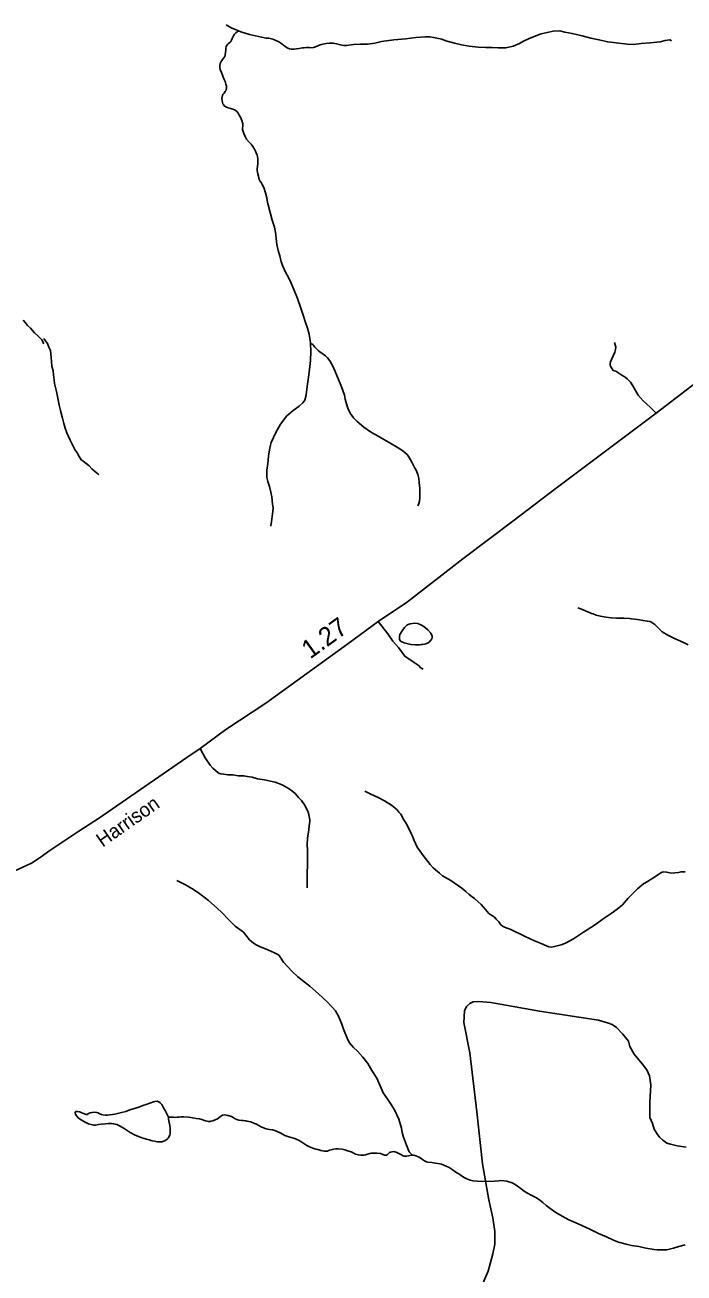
# Model space of a CAD drawing. Extents: x 2220236 to 2384410, y 720751 to 894131.
# Drawn here: x 2295173 to 2299603, y 871750 to 880140 of the extents above; entities that cross this region are included whole.
import ezdxf

# ---------------------------------------------------------------- set-up
doc = ezdxf.new("R2010")
doc.units = 0
doc.layers.add('Default', color=7, linetype='Continuous')

msp = doc.modelspace()

# ---------------------------------------------------------------- linework, layer by layer
at = {"layer": 'Default'}
for points in [[(2296525.7, 880139.8), (2296563.8, 880117.5), (2296587.8, 880109.5), (2296608.7, 880100.6)], [(2296608.7, 880100.6), (2296590.9, 880086.6), (2296581.5, 880077.2), (2296573.6, 880065.5), (2296569.7, 880058), (2296565.7, 880048), (2296561.7, 880038), (2296555.7, 880027.8), (2296551.7, 880023.6), (2296539.7, 880013.3), (2296531.8, 880005.6), (2296527.8, 879999.6), (2296524.9, 879992.1), (2296523.7, 879983.8), (2296523.9, 879969.8), (2296521.7, 879953.4), (2296519.7, 879939.5), (2296515.7, 879928.5), (2296509.7, 879919.2), (2296500, 879907.4), (2296492.5, 879894.7), (2296485.7, 879879.6), (2296481.8, 879864.1), (2296481.7, 879855.9), (2296485.7, 879841.2), (2296493.6, 879819.3), (2296499.7, 879803.2), (2296505.7, 879787.8), (2296511.7, 879773.3), (2296517.7, 879759.7), (2296523.8, 879741.8), (2296527.7, 879729.7), (2296528.1, 879724.7), (2296528.1, 879719.9), (2296527, 879711.7), (2296526, 879706.6), (2296522.5, 879695.9), (2296519.7, 879691.6), (2296511.7, 879681.4), (2296503.7, 879671.3), (2296501.5, 879667), (2296500.4, 879664.6), (2296497.7, 879655.4), (2296496.7, 879650.4), (2296496.3, 879645.6), (2296497.7, 879631.6), (2296500.2, 879619.3), (2296503.8, 879609.7), (2296506.3, 879604), (2296509.6, 879599.3), (2296523.7, 879589.3), (2296539.8, 879581.7), (2296557.8, 879577.5), (2296569.7, 879573.8), (2296585, 879567), (2296595.7, 879559.2), (2296605.8, 879547.4), (2296613.8, 879533.8), (2296621.8, 879519.3), (2296631.7, 879497.7), (2296637.8, 879475.7), (2296638.1, 879463.3), (2296635.7, 879443.6), (2296635.6, 879436.2), (2296643.7, 879409.5), (2296653.7, 879389.3), (2296661.8, 879371.7), (2296679.7, 879351), (2296693.8, 879337.8), (2296703.8, 879323.4), (2296715.8, 879305.8), (2296721.8, 879291.3), (2296731.9, 879269.5), (2296733.8, 879265.6), (2296737.7, 879239.3), (2296737.7, 879209.1), (2296733.8, 879169.5), (2296733.9, 879161.3), (2296737.8, 879139.3), (2296741.9, 879123), (2296746.7, 879101.8), (2296751.8, 879091.4), (2296759.9, 879079.6), (2296767.8, 879067.5), (2296778.2, 879046.5), (2296789.8, 879011.8), (2296797.8, 878977.7), (2296803.8, 878949.1), (2296805.9, 878937.8), (2296807.8, 878929.7)], [(2296608.7, 880100.6), (2296623.8, 880093.8), (2296681.8, 880075.8), (2296763.7, 880057.7), (2296794.8, 880050.8), (2296811.9, 880049.9), (2296839.6, 880043.6), (2296855.8, 880037.7), (2296879.9, 880025.5), (2296899.9, 880011.7), (2296921.8, 879995.4), (2296939.9, 879983.7), (2296951, 879979.2), (2296961.9, 879978), (2296981.9, 879978), (2296997.9, 879979.5), (2297016, 879981.8), (2297036.4, 879985.3), (2297049.8, 879985.8), (2297066, 879987.3), (2297083.9, 879988), (2297095, 879986.9), (2297111.5, 879988.3), (2297126.4, 879992.2), (2297141.9, 879999.4), (2297158, 880005.9), (2297176, 880011.4), (2297198, 880015.7), (2297218, 880017.3), (2297244.4, 880017.6), (2297266, 880013.5), (2297303.2, 880003.6), (2297317.3, 880001.6), (2297335.1, 880001.5), (2297382.1, 880007.6), (2297428, 880009.5), (2297475.9, 880011.5), (2297524.1, 880017.5), (2297552.1, 880023.6), (2297570.3, 880027.6)], [(2297570.3, 880027.6), (2297652, 880039.9), (2297732.2, 880047.4), (2297800, 880056), (2297866.1, 880059.5), (2297894.1, 880059.9), (2297920.1, 880055.9), (2297974.2, 880043.3), (2298002.2, 880033.9), (2298060.3, 880017.3), (2298108.2, 880005.4), (2298158.2, 879997.7), (2298220.3, 879989.4), (2298270.2, 879987.4), (2298314.2, 879987.7), (2298354.3, 879985.9), (2298404.4, 879985.5), (2298454.3, 879997.4), (2298496.4, 880015.5), (2298524.3, 880031.5), (2298558.4, 880045.9), (2298606.3, 880066.1), (2298642.4, 880079.7), (2298724.5, 880097.9), (2298768.4, 880099.7), (2298802.4, 880092.1), (2298850.4, 880081.7), (2298918.4, 880067.3), (2298976.5, 880051.6), (2299030.6, 880039.8), (2299090.6, 880025.9), (2299146.7, 880020), (2299220.5, 880010), (2299266.5, 880009.3), (2299314.5, 880015.5), (2299374.6, 880019.5), (2299442.5, 880025.7), (2299476.7, 880036.1), (2299508.6, 880039.8), (2299518.7, 880032.1)], [(2296807.8, 878929.7), (2296833.8, 878827.3), (2296849.7, 878781.1), (2296859.8, 878731.5), (2296861.8, 878705.4), (2296865.7, 878663.7), (2296875.8, 878623.1), (2296885.9, 878587.3), (2296895.7, 878547.5), (2296905.7, 878519.3), (2296923.7, 878479), (2296943.9, 878441.2), (2296961.8, 878405), (2296979.8, 878361.5), (2297005.9, 878300.9), (2297027.9, 878237), (2297045.9, 878182.9), (2297055.8, 878147.1), (2297071.9, 878101), (2297083.7, 878061.4), (2297091.9, 878003.3), (2297091.9, 877997.7)], [(2295160.4, 878156.4), (2295176.4, 878136.4), (2295190.8, 878119.1), (2295209.1, 878100.6), (2295237.4, 878071.2), (2295259.2, 878049.4), (2295275.3, 878033.7), (2295285.6, 878023.6), (2295291.9, 878011), (2295297.5, 877999.4), (2295299.4, 877996.1)], [(2295299.6, 878031.7), (2295311.2, 878017.3), (2295323.4, 877999), (2295333.2, 877973.2), (2295343.3, 877951.4), (2295349.3, 877904.9), (2295351.4, 877877.1), (2295353.2, 877846.8), (2295363.3, 877815.2), (2295365.3, 877787.3), (2295369.3, 877753), (2295371.3, 877729.3), (2295377.3, 877703.3), (2295385.2, 877676.6), (2295393.3, 877630.9), (2295403.2, 877584.5), (2295411.3, 877548.9), (2295425.4, 877496.8), (2295433.3, 877461.1), (2295443.2, 877428.7), (2295455.2, 877398.8), (2295463.3, 877378.7), (2295477.3, 877348.9), (2295493.4, 877316.7), (2295507.3, 877286.9), (2295523.2, 877262.9), (2295537.2, 877238.9), (2295551.4, 877216.5), (2295563.4, 877207.1), (2295583.4, 877190.8), (2295603.3, 877175.2), (2295621.4, 877157.1), (2295637.4, 877143), (2295651.3, 877131.1), (2295661.5, 877122.5), (2295667.3, 877117), (2295669.3, 877117.1)], [(2297091.9, 877997.7), (2297093.9, 877945.2), (2297091.8, 877885.3), (2297087.9, 877843.3), (2297081.9, 877788.8), (2297074.1, 877740.9), (2297069.8, 877708.7), (2297065.7, 877670.9), (2297061.8, 877641.2), (2297053.9, 877618.6), (2297040.3, 877599.3), (2297015.8, 877576.8), (2296976.1, 877549), (2296933.8, 877512.9), (2296889.7, 877455.2), (2296859.5, 877400.6), (2296828.7, 877333.7), (2296819.8, 877297.3), (2296809.7, 877241.1), (2296805.7, 877190.9), (2296799.7, 877147), (2296799.8, 877126.6), (2296799.7, 877119.2), (2296799.8, 877097), (2296805.6, 877071), (2296815.6, 877037), (2296825.8, 876998.8), (2296831.6, 876968.7), (2296837.7, 876918.9), (2296841.7, 876894.4), (2296839.7, 876868.9), (2296833.7, 876835.1), (2296829.7, 876800.5), (2296825.8, 876774.7), (2296825.8, 876770.7)], [(2297091.9, 877997.7), (2297103.9, 877993.2), (2297107.8, 877991), (2297113.8, 877983), (2297121.8, 877973.6), (2297131.8, 877963.2), (2297143.9, 877951.4), (2297155.8, 877942.9), (2297193.6, 877914.9), (2297205.5, 877902.2), (2297221.4, 877881.6), (2297241.8, 877847), (2297257.9, 877810.9), (2297273.8, 877772.9), (2297291.8, 877729.4), (2297307.9, 877689.1), (2297319.9, 877650.9), (2297325.9, 877625), (2297334.2, 877593.3), (2297343.9, 877563.3), (2297357.8, 877531.1), (2297381.3, 877499.2), (2297405.9, 877474.8), (2297451.1, 877436.4), (2297502, 877400.7), (2297546, 877376.3), (2297570, 877363.3), (2297622, 877332.6), (2297681.3, 877296.4), (2297711.9, 877277.3), (2297728.7, 877264.7), (2297742.8, 877252.3), (2297756, 877233.1), (2297774.1, 877201), (2297792, 877164.9), (2297804.1, 877143.2), (2297814.1, 877119), (2297820, 877091.2), (2297822.1, 877065.1), (2297826.1, 877026.6), (2297828.1, 876990.7), (2297826.1, 876958.6), (2297824.1, 876938.9), (2297820.1, 876923.2), (2297814, 876907.3)], [(2299135.9, 878005.1), (2299144.2, 877973.1), (2299142.3, 877957.2), (2299138.5, 877941), (2299109.3, 877874.8), (2299107.5, 877864.7), (2299107.5, 877854.7), (2299109.6, 877846.8), (2299125.8, 877817), (2299144, 877812.2), (2299184.4, 877784.7), (2299207.4, 877772.1), (2299221.4, 877760.2), (2299243.9, 877738.1), (2299260.1, 877714.2), (2299295.5, 877650.9), (2299328.1, 877613.2), (2299376.1, 877570.7), (2299416.1, 877530.6)], [(2299887.6, 877891.4), (2299416.1, 877530.6), (2298735.1, 877018.7), (2298460.8, 876812.1), (2298115.7, 876550), (2297744.3, 876263.2), (2297547.1, 876130.6), (2297342.2, 875979.5), (2296792.1, 875581.7), (2296524, 875402.9), (2296351.4, 875276.4), (2296262, 875214.8), (2295667.3, 874804.7), (2295534.8, 874721.4), (2295332.5, 874585.9), (2295281.2, 874548.4), (2295216.1, 874504.9), (2295099.6, 874451.6)], [(2298889.5, 876221.1), (2298919.6, 876210.7), (2298949.5, 876197.4), (2298967.6, 876190.7), (2298981.6, 876184.7), (2298991.6, 876180.9), (2299011.6, 876172.7), (2299041.7, 876164.9), (2299077.5, 876159), (2299113.5, 876154.7), (2299149.6, 876153), (2299173.6, 876153.1), (2299197.6, 876153.3), (2299235.7, 876150.7), (2299249.7, 876147.3), (2299290.3, 876142.3), (2299327.7, 876137.3), (2299355.7, 876132.8), (2299373.7, 876129.3), (2299379.8, 876127.2), (2299393.7, 876118.7), (2299407.5, 876109.3), (2299421.4, 876096.9), (2299455.7, 876061.3), (2299493.6, 876039), (2299535.8, 876016.9), (2299599.7, 875989.3), (2299631.8, 875973.5)], [(2297547.1, 876130.6), (2297611.8, 876047.4), (2297645.7, 875998), (2297682.7, 875954.9), (2297725.8, 875896.3), (2297782.6, 875858.6), (2297822.2, 875831.9), (2297830.5, 875821.7), (2297849.1, 875809.9)], [(2297797.2, 875973.6), (2297825.9, 875973.2), (2297836.8, 875974.5), (2297845.8, 875975.6), (2297857.9, 875977.7), (2297867.8, 875979.7), (2297883.9, 875987), (2297891.8, 875993.9), (2297901.8, 876004.1), (2297907.8, 876014.2), (2297909.3, 876021.7), (2297909.7, 876031.5), (2297901.7, 876051.8), (2297881.3, 876073.9), (2297855.2, 876095.9), (2297833.3, 876108), (2297813.2, 876115.4), (2297791.1, 876117.8), (2297763.3, 876113.3), (2297748.8, 876109.5), (2297739.2, 876104.9), (2297723.2, 876089.5), (2297709.4, 876066.9), (2297693.8, 876042.4), (2297690.9, 876029.9), (2297691.6, 876011.1), (2297694.7, 876000.6), (2297701.7, 875995.1), (2297721.7, 875986.9), (2297747.8, 875979), (2297767.7, 875975.6), (2297797.2, 875973.6)], [(2296351.4, 875276.4), (2296385, 875212.6), (2296417.6, 875164.9), (2296435.7, 875143.2), (2296472, 875111.6), (2296488, 875105.7), (2296508.1, 875103.9), (2296538.2, 875098.2), (2296570.2, 875098.5), (2296606.2, 875093), (2296642.2, 875093.3), (2296668.2, 875087.6), (2296700.2, 875083.9), (2296736.3, 875072.4), (2296782.4, 875064.9), (2296854.7, 875049.7), (2296902.8, 875032.2), (2296949, 875004.7), (2296973.3, 874986.8), (2296991.3, 874971.2), (2297011.7, 874947.4), (2297031.7, 874927.6), (2297052.2, 874897.8), (2297072.5, 874860.1), (2297078.7, 874842.2), (2297087.2, 874796.2), (2297087.3, 874782.2), (2297083.7, 874758.3), (2297081.9, 874730.3), (2297072.6, 874674.3), (2297069.1, 874628.1), (2297071.4, 874596.2), (2297072, 874542.2), (2297069.5, 874392.2), (2297070.1, 874340.2)], [(2297457.7, 874988.9), (2297497.9, 874969.4), (2297548, 874947.6), (2297590, 874923.9), (2297636.2, 874895.4), (2297660.4, 874875.8), (2297674.5, 874863.4), (2297686.5, 874848.2), (2297698.5, 874833.9), (2297720.6, 874797.8), (2297737, 874769.9), (2297749, 874745.8), (2297759.1, 874724), (2297769.3, 874704), (2297777.2, 874686.1), (2297787.4, 874661.9), (2297809.7, 874612), (2297849.9, 874557.8), (2297880, 874516.4), (2297896.2, 874496.5), (2297916.3, 874474.5), (2297932.3, 874460.4), (2297958.4, 874438.4), (2297980.6, 874420.5), (2298036.7, 874389), (2298109.1, 874337.2), (2298137.2, 874315.3), (2298159.2, 874295.6), (2298179.3, 874279.2), (2298195.3, 874267.7), (2298239.6, 874227.7), (2298253.7, 874211.8), (2298267.8, 874193.4), (2298279.8, 874180.1), (2298291.9, 874167.4), (2298312.1, 874153.4), (2298326.1, 874144.2), (2298340, 874129.9), (2298358.3, 874110.3), (2298372.3, 874090.3), (2298382.4, 874081.7), (2298396.5, 874076.4), (2298438.6, 874058.6), (2298530.8, 874014.7), (2298568.8, 873996.5), (2298597, 873983), (2298609, 873978.5), (2298642.9, 873965.9), (2298679.2, 873949.4), (2298695.2, 873943.4), (2298713.1, 873941), (2298733.2, 873945), (2298777.3, 873957.6), (2298807.3, 873967.8), (2298860.7, 873997), (2298927.1, 874042.4), (2299000.8, 874089), (2299066.7, 874135.1), (2299112.6, 874167.4), (2299154.6, 874197), (2299188.5, 874225.6), (2299228.3, 874269.8), (2299290.1, 874333.8), (2299334.1, 874368.4), (2299339.9, 874372), (2299411.7, 874416.8), (2299433.7, 874432.5), (2299439.7, 874436.8), (2299447.8, 874440.5), (2299455.8, 874444.8), (2299465.7, 874446.8), (2299485.8, 874445.2), (2299519.8, 874439.2), (2299541.8, 874440.9), (2299565.9, 874443.5), (2299583.7, 874447.7), (2299599.9, 874447.5), (2299611.9, 874447.2)], [(2296192.8, 874388.2), (2296252.8, 874360.3), (2296306.2, 874329.6), (2296348.9, 874300.2), (2296406.8, 874254.1), (2296444.8, 874220.5), (2296492.7, 874178), (2296546.9, 874120.4), (2296584.9, 874082.6), (2296640.8, 874040.6), (2296656.8, 874020.7), (2296682.9, 873990.6), (2296708.8, 873967.8), (2296726.9, 873956.3), (2296752.9, 873942.6), (2296770.7, 873936.7), (2296804.9, 873922.5), (2296829.6, 873912.1), (2296850.8, 873902.4), (2296871.6, 873892.4), (2296881.7, 873883.9), (2296887, 873878.3), (2296910.9, 873840.8), (2296937, 873810.7), (2296968.9, 873778.4), (2297006.9, 873740.5), (2297058.9, 873700.9), (2297086.9, 873678.2), (2297146.8, 873626.4), (2297174.9, 873600.6), (2297206.9, 873570.7), (2297238.9, 873538.4), (2297260.9, 873512.1), (2297281, 873476.1), (2297303, 873424.3), (2297314.8, 873388.8), (2297338.9, 873328.2), (2297352.9, 873300.1), (2297381, 873266.9), (2297407.1, 873242.3), (2297444.9, 873202.1), (2297476.9, 873158.4), (2297505, 873112.7), (2297539, 873060.7), (2297567, 872992.2), (2297581, 872962.4), (2297597, 872938.4), (2297612.9, 872916), (2297634.9, 872882.5), (2297659.1, 872844.1), (2297686.9, 872784.6), (2297703, 872724.5), (2297708.3, 872694.3), (2297715.1, 872669.9), (2297723.6, 872646.5), (2297737.3, 872611), (2297745.6, 872588.4), (2297756.6, 872565), (2297766.3, 872553.2), (2297778.1, 872542.1)], [(2298242.4, 871659.5), (2298285.6, 871763.7), (2298318.6, 871880.6), (2298331.3, 871944.2), (2298331.3, 872030.6), (2298318.6, 872122.1), (2298290.7, 872241.5), (2298247.5, 872485.5), (2298209.4, 872833.7), (2298163.7, 873230.2), (2298123, 873433.5), (2298128.1, 873512.3), (2298140.8, 873542.8), (2298163.7, 873563.1), (2298186.5, 873573.3), (2298224.6, 873575.8), (2298303.4, 873568.2), (2298631, 873509.7), (2299027.2, 873451.3), (2299095.8, 873430.9), (2299121.2, 873420.8), (2299149.1, 873400.4), (2299192.3, 873357.2), (2299230.4, 873308.9), (2299238, 873273.4), (2299268.5, 873222.5), (2299321.8, 873156.5), (2299352.3, 873115.8), (2299370.1, 873075.1), (2299380.3, 873014.1), (2299372.6, 872899.8), (2299372.6, 872795.6), (2299390.4, 872754.9), (2299403.1, 872716.8), (2299420.9, 872688.8), (2299438.7, 872663.4), (2299461.5, 872643.1), (2299486.9, 872622.7), (2299512.3, 872617.7), (2299558.1, 872604.9), (2299616.5, 872597.3)], [(2296136.6, 872798.1), (2296114.5, 872842.4), (2296104.6, 872860), (2296092.5, 872882.5), (2296080.6, 872894.2), (2296072.5, 872900.5), (2296066.6, 872904.4), (2296060.5, 872906.6), (2296046.6, 872904.4), (2296036.7, 872902.2), (2295986.6, 872883.8), (2295972.6, 872878.4), (2295938.5, 872866.4), (2295894.5, 872852.2), (2295878.5, 872846.5), (2295850.5, 872836.4), (2295812.7, 872826.6), (2295794.5, 872821.9), (2295776.6, 872817.7), (2295760.3, 872815.5), (2295742.6, 872813.9), (2295728.4, 872812.5), (2295713.6, 872812.7), (2295696.5, 872814.4), (2295686.4, 872816.6), (2295674.4, 872821.7), (2295664.4, 872826.3), (2295654.5, 872830.1), (2295641, 872832), (2295624.4, 872830.5), (2295610.4, 872826.5), (2295600.6, 872822.1), (2295591.8, 872816.7), (2295588.4, 872815.8), (2295584.4, 872816.4), (2295566.7, 872822.3), (2295559, 872825.2), (2295554.5, 872828.4), (2295546.9, 872832.1), (2295540.2, 872834.4), (2295526.4, 872836.3), (2295520.4, 872836), (2295518.4, 872835.9), (2295516.4, 872835.9), (2295512.4, 872834.1), (2295511.3, 872826.7), (2295512.3, 872817.7), (2295518.5, 872807.1), (2295530.9, 872794.6), (2295540.4, 872786), (2295573.9, 872766), (2295590.4, 872758.5), (2295600.4, 872753.9), (2295626.5, 872745.9), (2295636.6, 872744), (2295646.4, 872744.4), (2295666.4, 872748.4), (2295686.1, 872751), (2295713.8, 872753.7), (2295732.4, 872754.5), (2295754.4, 872754.6), (2295768.4, 872753.6), (2295790.5, 872747.9), (2295812.5, 872738), (2295838.6, 872721.8), (2295880.5, 872694.1), (2295914.5, 872676.5), (2295942.5, 872666.3), (2295958.5, 872660.3), (2295990.6, 872650.2), (2296006.6, 872645.9), (2296027.8, 872640.1), (2296044.6, 872636), (2296061.3, 872633.3), (2296072.5, 872632.2), (2296086.6, 872632), (2296094.6, 872632.3), (2296104.6, 872635.9), (2296112.9, 872639.6), (2296129, 872650.1), (2296136.5, 872657.8), (2296146.6, 872676.2), (2296148.6, 872686.1), (2296148.6, 872704.3), (2296148.6, 872719.7), (2296146.7, 872741.9), (2296142.6, 872762.3), (2296138.5, 872785.1), (2296138, 872791.5), (2296136.6, 872798.1)], [(2296136.6, 872798.1), (2296170.6, 872797.9), (2296186.7, 872796.1), (2296196.6, 872798.1), (2296208.6, 872798.6), (2296220.7, 872799.9), (2296240.5, 872799.9), (2296272.6, 872797.8), (2296286.7, 872796), (2296324, 872789.4), (2296346.5, 872786.3), (2296362.7, 872781.9), (2296372.7, 872778.3), (2296386.7, 872773.9), (2296398.6, 872770.2), (2296405.5, 872768.9), (2296416.7, 872768.5), (2296422.6, 872770.4), (2296434.7, 872774.3), (2296466.7, 872787.8), (2296487.8, 872801.9), (2296500.6, 872810.6), (2296512.7, 872814.3), (2296524.7, 872812.4), (2296536.6, 872810.5), (2296560.8, 872802.5), (2296572.6, 872796.3), (2296586.8, 872787.9), (2296597.8, 872782.6), (2296610.8, 872778.1), (2296628.7, 872776.4), (2296640.7, 872776.1), (2296656.7, 872774.4), (2296664.8, 872772.1), (2296690.7, 872765.8), (2296714.7, 872756.2), (2296728.8, 872750.1), (2296760.6, 872734.2), (2296776.8, 872725.9), (2296795.1, 872719.2), (2296816.8, 872716.1), (2296837.3, 872712.8), (2296851.7, 872709.4), (2296868.8, 872702.7), (2296892.7, 872690.4), (2296920.8, 872674.4), (2296952.8, 872664.3), (2296986.8, 872654.1), (2296999.6, 872648.8), (2297011.8, 872643.7), (2297026.8, 872634.3), (2297066.7, 872608.1), (2297085.5, 872599.1), (2297108.9, 872590.2), (2297127.8, 872583.6), (2297140.9, 872580), (2297162.8, 872574.3), (2297183.9, 872570.3), (2297195.1, 872570), (2297206.9, 872570.5), (2297220.9, 872575.8), (2297231.6, 872578.9), (2297239.7, 872580.8), (2297248.8, 872582.8), (2297262.6, 872584.9), (2297278.5, 872585.6), (2297304.9, 872582.7), (2297323.5, 872577.6), (2297340.9, 872572.6), (2297364.8, 872564.5), (2297378.9, 872558.5), (2297394.8, 872550.2), (2297414.9, 872544.4), (2297431, 872542.6), (2297451, 872542.7), (2297461.3, 872544.7), (2297490.9, 872554.1), (2297500.2, 872556.1), (2297512.4, 872556.6), (2297538.9, 872556.1), (2297562.6, 872553), (2297575, 872548.5), (2297588.8, 872542.5), (2297592.9, 872541.9), (2297598.1, 872542.1), (2297603.2, 872543.1), (2297608.9, 872546.7), (2297622.9, 872560.3), (2297631, 872564), (2297641.1, 872566.1), (2297652.9, 872566.5), (2297659.3, 872566), (2297669.1, 872562.2), (2297680.9, 872556.3), (2297698.9, 872546.2), (2297715.9, 872537.9), (2297722.9, 872536.6)], [(2297722.9, 872536.6), (2297736.9, 872536.4), (2297751.3, 872538.6), (2297761, 872539.8), (2297774.9, 872541.9), (2297778.1, 872542.1)], [(2297778.1, 872542.1), (2297787.7, 872541.7), (2297800.9, 872538.2), (2297822.5, 872528.3), (2297845.1, 872514.6), (2297858.9, 872504.4), (2297871.8, 872498.3), (2297881, 872496.3), (2297907, 872492.5), (2297931.1, 872490.1), (2297948, 872487.6), (2297971.8, 872482.8), (2297989.1, 872476.1), (2298005, 872468.5), (2298025, 872458.8), (2298045, 872446.4), (2298069.1, 872428.6), (2298095, 872412.4), (2298114.1, 872399.2), (2298125, 872392.2), (2298143.2, 872384), (2298165.2, 872374.3), (2298185.1, 872370.1), (2298215.8, 872368.9), (2298273.1, 872366.3), (2298327.1, 872368.5), (2298359.2, 872370.6), (2298371.9, 872371.9), (2298393, 872371.2), (2298411.1, 872368.7), (2298425.1, 872364.3), (2298447.2, 872356.2), (2298463.1, 872348.7), (2298480.6, 872337.2), (2298493.2, 872328.5), (2298505.2, 872318.4), (2298519.1, 872306.7), (2298541.1, 872292), (2298585.2, 872270), (2298611.2, 872256.3), (2298633.3, 872240), (2298655.1, 872224.5), (2298677.1, 872204), (2298703.2, 872184.6), (2298741.3, 872158.2), (2298785.1, 872132.2), (2298829.3, 872108.6), (2298891.3, 872080.7), (2298969.2, 872044.5), (2299029.2, 872016.5), (2299081.3, 871994.1), (2299129.2, 871972.2), (2299163.2, 871958), (2299213.2, 871944.5), (2299249.4, 871936.1), (2299299.3, 871928.4), (2299347.3, 871918.2), (2299401.4, 871908), (2299423.2, 871906.5), (2299453.5, 871906.1), (2299488.2, 871907.5), (2299531.4, 871918.3), (2299569.4, 871928.1), (2299610.7, 871940.4)]]:
    msp.add_lwpolyline(points, dxfattribs=at)

# ---------------------------------------------------------------- texts
for s, height, rotation, p in [('1.27', 125, 35.87254, (2297089.9, 875874.2)), ('Harrison', 95, 35.07216, (2295694.3, 874609.6))]:
    msp.add_text(s, height=height, rotation=rotation, dxfattribs=at).set_placement(p)

doc.saveas('drawing.dxf')
